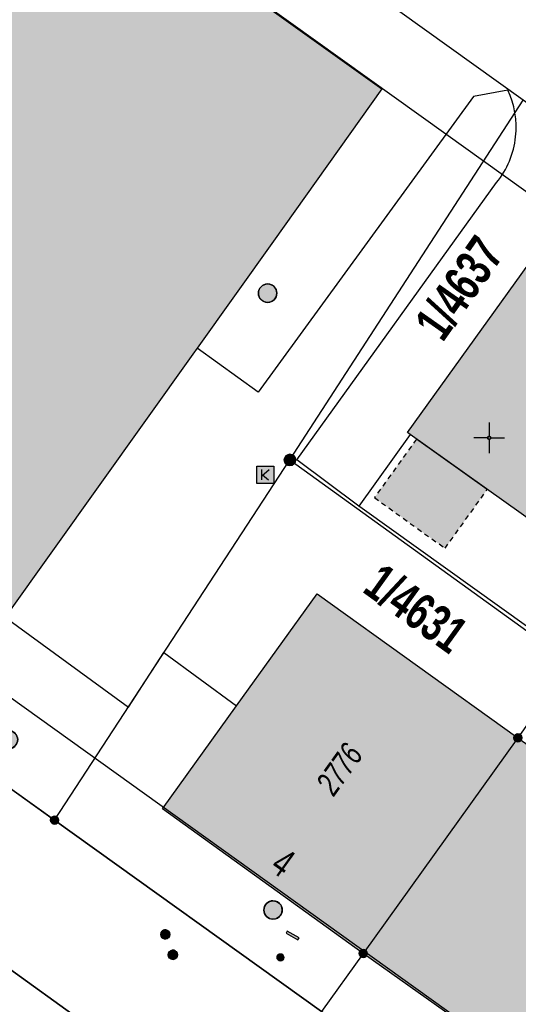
# Model space of a CAD drawing. Header units: metres. Extents: x 2695560 to 2696939, y 1260491 to 1262050.
# Tile 841 of 1005: x 2696207 to 2696227, y 1261527 to 1261567. Entities that reach past the tile are written whole.
import ezdxf

# ---------------------------------------------------------------- set-up
doc = ezdxf.new("R2010")
doc.units = ezdxf.units.M
doc.linetypes.add('AUSGEZOGEN', pattern=[0])
doc.linetypes.add('VERDECKT2_S2', pattern=[0.36, 0.2, -0.16])
for name, color, linetype in [('XR$1$AV_Flächen (EO)', 7, 'AUSGEZOGEN'), ('XR$1$AV_Gebäudeflächen (BB)', 7, 'AUSGEZOGEN'), ('XR$1$AV_Gebäudeflächen (EO)', 7, 'AUSGEZOGEN'), ('XR$1$AV_Grenzpunkte', 7, 'AUSGEZOGEN'), ('XR$1$AV_Grundstück-Nr.', 7, 'AUSGEZOGEN'), ('XR$1$AV_Haus-Nr.', 7, 'AUSGEZOGEN'), ('XR$1$AV_Koordinatennetzpunkte', 7, 'AUSGEZOGEN'), ('XR$1$AV_Linien (BB)', 7, 'AUSGEZOGEN'), ('XR$1$AV_Versicherung-Nr.', 7, 'AUSGEZOGEN'), ('XR$1$AW_LK_Schachtdeckel', 24, 'AUSGEZOGEN'), ('XR$1$EW_LK_Knoten', 1, 'AUSGEZOGEN'), ('XR$1$GA_LK_Absperrarmatur', 32, 'AUSGEZOGEN'), ('XR$1$Liegenschaftsgrenzen', 7, 'AUSGEZOGEN'), ('XR$1$PFAV', 255, 'AUSGEZOGEN'), ('XR$1$PFAW', 255, 'AUSGEZOGEN'), ('XR$1$PFGA', 255, 'AUSGEZOGEN'), ('XR$1$PFWA', 255, 'AUSGEZOGEN'), ('XR$1$PFWFM', 255, 'AUSGEZOGEN'), ('XR$1$RAEW', 8, 'AUSGEZOGEN'), ('XR$1$RP_Abstandslinie', 7, 'AUSGEZOGEN'), ('XR$1$TV_LK_KNOTEN', 92, 'AUSGEZOGEN'), ('XR$1$WA_LK_Absperrarmatur', 171, 'AUSGEZOGEN')]:
    doc.layers.add(name, color=color, linetype=linetype)
doc.styles.add('ARIAL', font='arial.ttf')

# ---------------------------------------------------------------- blocks, each defined once
blk = doc.blocks.new('COMPLEXOBJECT_729')
at = {"layer": 'XR$1$AV_Linien (BB)', "color": 7, "linetype": 'AUSGEZOGEN', "transparency": 33554687}
for points in [[(6225.754, 11564.163), (6224.354, 11563.905), (6215.585, 11551.855), (6213.105, 11553.657)], [(6219.689, 11547.215), (6217.162, 11549.099), (6225.303, 11560.394)]]:
    blk.add_lwpolyline(points, dxfattribs=at)
for centre, radius, start, end in [((6222.54, 11562.639), 3.558, 353.8924, 25.3738), ((6222.533, 11562.636), 3.563, 321.0051, 353.9384)]:
    blk.add_arc(centre, radius, start, end, dxfattribs=at)
blk = doc.blocks.new('BAV15')
at = {"layer": 'XR$1$PFAV', "transparency": 33554687}
blk.add_hatch(color=7, dxfattribs=at).paths.add_polyline_path([(0.5, 0), (0.49, 0.101), (0.459, 0.197), (0.41, 0.286), (0.344, 0.362), (0.264, 0.424), (0.174, 0.469), (0.076, 0.494), (-0.025, 0.499), (-0.125, 0.484), (-0.22, 0.449), (-0.306, 0.395), (-0.379, 0.326), (-0.437, 0.243), (-0.477, 0.15), (-0.497, 0.051), (-0.497, -0.051), (-0.477, -0.15), (-0.437, -0.243), (-0.379, -0.326), (-0.306, -0.395), (-0.22, -0.449), (-0.125, -0.484), (-0.025, -0.499), (0.076, -0.494), (0.174, -0.469), (0.264, -0.424), (0.344, -0.362), (0.41, -0.286), (0.459, -0.197), (0.49, -0.101)])
at = {"color": 7, "transparency": 33554687}
for start, end in [(90, 270), (270, 90)]:
    blk.add_arc((0, 0), 0.5, start, end, dxfattribs=at)
at = {"layer": 'XR$1$PFAV', "transparency": 33554687}
blk.add_circle((0, 0), 0.5, dxfattribs=at)
blk = doc.blocks.new('BAV2041')
at = {"color": 7, "transparency": 33554687}
for p, q in [((0, 0.5), (0, 0.05)), ((-0.05, 0), (-0.5, 0)), ((0.05, 0), (0.5, 0)), ((0, -0.05), (0, -0.5))]:
    blk.add_line(p, q, dxfattribs=at)
blk.add_circle((0, 0), 0.05, dxfattribs=at)
for start, end in [(90, 270), (270, 90)]:
    blk.add_arc((0, 0), 0.05, start, end, dxfattribs=at)
blk = doc.blocks.new('BAW2082')
at = {"layer": 'XR$1$PFAW', "transparency": 33554687}
blk.add_hatch(color=7, dxfattribs=at).paths.add_polyline_path([(0.509, -0.003), (0.499, 0.098), (0.469, 0.194), (0.42, 0.283), (0.354, 0.359), (0.274, 0.421), (0.183, 0.466), (0.085, 0.491), (-0.016, 0.496), (-0.116, 0.481), (-0.211, 0.446), (-0.297, 0.392), (-0.37, 0.323), (-0.428, 0.24), (-0.468, 0.147), (-0.488, 0.047), (-0.488, -0.054), (-0.468, -0.153), (-0.428, -0.246), (-0.37, -0.329), (-0.297, -0.398), (-0.211, -0.452), (-0.116, -0.487), (-0.016, -0.502), (0.085, -0.497), (0.183, -0.472), (0.274, -0.427), (0.354, -0.366), (0.42, -0.289), (0.469, -0.2), (0.499, -0.104)])
at = {"transparency": 33554687}
for start, end in [(91.1948, 268.8052), (268.8052, 91.1948)]:
    blk.add_arc((0.01, 0), 0.5, start, end, dxfattribs=at)
at = {"layer": 'XR$1$PFAW', "transparency": 33554687}
blk.add_circle((0.009, -0.003), 0.5, dxfattribs=at)
blk = doc.blocks.new('BWA2012')
at = {"layer": 'XR$1$PFWA', "transparency": 33554687}
blk.add_hatch(color=7, dxfattribs=at).paths.add_polyline_path([(0.5, 0), (0.49, 0.1), (0.46, 0.2), (0.41, 0.29), (0.34, 0.36), (0.26, 0.42), (0.17, 0.47), (0.08, 0.49), (-0.03, 0.5), (-0.13, 0.48), (-0.22, 0.45), (-0.31, 0.4), (-0.38, 0.33), (-0.44, 0.24), (-0.48, 0.15), (-0.5, 0.05), (-0.5, -0.05), (-0.48, -0.15), (-0.44, -0.24), (-0.38, -0.33), (-0.31, -0.4), (-0.22, -0.45), (-0.13, -0.48), (-0.03, -0.5), (0.08, -0.49), (0.17, -0.47), (0.26, -0.42), (0.34, -0.36), (0.41, -0.29), (0.46, -0.2), (0.49, -0.1)])
at = {"transparency": 33554687}
blk.add_line((0.35, 0.35), (-0.35, -0.35), dxfattribs=at)
for start, end in [(45, 225), (225, 45)]:
    blk.add_arc((0, 0), 0.5, start, end, dxfattribs=at)
at = {"layer": 'XR$1$PFWA', "transparency": 33554687}
blk.add_circle((0, 0), 0.5, dxfattribs=at)
blk = doc.blocks.new('BGA965')
at = {"layer": 'XR$1$PFGA', "transparency": 33554687}
blk.add_hatch(color=7, dxfattribs=at).paths.add_polyline_path([(0.5, 0), (0.49, 0.1), (0.46, 0.2), (0.41, 0.29), (0.34, 0.36), (0.26, 0.42), (0.17, 0.47), (0.08, 0.49), (-0.03, 0.5), (-0.13, 0.48), (-0.22, 0.45), (-0.31, 0.4), (-0.38, 0.33), (-0.44, 0.24), (-0.48, 0.15), (-0.5, 0.05), (-0.5, -0.05), (-0.48, -0.15), (-0.44, -0.24), (-0.38, -0.33), (-0.31, -0.4), (-0.22, -0.45), (-0.13, -0.48), (-0.03, -0.5), (0.08, -0.49), (0.17, -0.47), (0.26, -0.42), (0.34, -0.36), (0.41, -0.29), (0.46, -0.2), (0.49, -0.1)])
at = {"color": 32, "transparency": 33554687}
blk.add_line((0, 0.5), (0, -0.5), dxfattribs=at)
for start, end in [(90, 270), (270, 90)]:
    blk.add_arc((0, 0), 0.5, start, end, dxfattribs=at)
at = {"layer": 'XR$1$PFGA', "transparency": 33554687}
blk.add_circle((0, 0), 0.5, dxfattribs=at)
blk = doc.blocks.new('BEW957')
at = {"layer": 'XR$1$RAEW', "transparency": 33554687}
blk.add_hatch(color=1, dxfattribs=at).paths.add_polyline_path([(-0.5, 0), (-0.5, -0.05), (-0.49, -0.1), (-0.48, -0.15), (-0.46, -0.2), (-0.44, -0.24), (-0.41, -0.29), (-0.38, -0.33), (-0.34, -0.36), (-0.31, -0.4), (-0.26, -0.42), (-0.22, -0.45), (-0.17, -0.47), (-0.13, -0.48), (-0.08, -0.49), (-0.03, -0.5), (0.03, -0.5), (0.08, -0.49), (0.13, -0.48), (0.17, -0.47), (0.22, -0.45), (0.26, -0.42), (0.31, -0.4), (0.34, -0.36), (0.38, -0.33), (0.41, -0.29), (0.44, -0.24), (0.46, -0.2), (0.48, -0.15), (0.49, -0.1), (0.5, -0.05), (0.5, 0), (0.5, 0.05), (0.49, 0.1), (0.48, 0.15), (0.46, 0.2), (0.44, 0.24), (0.41, 0.29), (0.38, 0.33), (0.34, 0.36), (0.31, 0.4), (0.26, 0.42), (0.22, 0.45), (0.17, 0.47), (0.13, 0.48), (0.08, 0.49), (0.03, 0.5), (-0.03, 0.5), (-0.08, 0.49), (-0.13, 0.48), (-0.17, 0.47), (-0.22, 0.45), (-0.26, 0.42), (-0.31, 0.4), (-0.34, 0.36), (-0.38, 0.33), (-0.41, 0.29), (-0.44, 0.24), (-0.46, 0.2), (-0.48, 0.15), (-0.49, 0.1), (-0.5, 0.05)])
at = {"color": 1, "transparency": 33554687}
for start, end in [(90, 180), (180, 270), (0, 90), (270, 0)]:
    blk.add_arc((0, 0), 0.5, start, end, dxfattribs=at)
at = {"layer": 'XR$1$RAEW', "color": 1, "transparency": 33554687}
blk.add_circle((0, 0), 0.5, dxfattribs=at)
blk = doc.blocks.new('BEWG5')
at = {"transparency": 33554687}
blk.add_hatch(color=1, dxfattribs=at).paths.add_polyline_path([(-0.083375, -0.5), (0.083375, -0.5), (0.083375, 0.5), (-0.083375, 0.5)])
at = {"color": 1, "transparency": 33554687}
blk.add_lwpolyline([(-0.083375, -0.5), (0.083375, -0.5), (0.083375, 0.5), (-0.083375, 0.5), (-0.083375, -0.5)], close=True, dxfattribs=at)
blk = doc.blocks.new('BTV1')
at = {"layer": 'XR$1$PFWFM', "transparency": 33554687}
blk.add_hatch(color=7, dxfattribs=at).paths.add_polyline_path([(-0.5, 0.5), (-0.5, -0.5), (0.5, -0.5), (0.5, 0.5)])
at = {"color": 92, "transparency": 33554687}
for p, q in [((-0.219, 0.321), (-0.219, -0.298)), ((-0.208, -0.05), (0.23, 0.31)), ((-0.159, 0.001), (0.192, -0.283))]:
    blk.add_line(p, q, dxfattribs=at)
blk.add_polyline3d([(-0.5, 0.5, 0.993), (0.5, 0.5, 0.993), (0.5, -0.5, 0.993), (-0.5, -0.5, 0.993)], close=True, dxfattribs=at)

msp = doc.modelspace()

# ---------------------------------------------------------------- hatches: boundary and pattern name
at = {"layer": 'XR$1$AV_Gebäudeflächen (BB)', "true_color": 0xd2d2d2, "transparency": 33554687}
for points in [[(2696184.695, 1261577.04), (2696199.775, 1261566.257), (2696190.733, 1261553.611), (2696189.291, 1261551.594), (2696204.819, 1261540.49), (2696206.253, 1261542.501), (2696213.895, 1261553.215), (2696214.075, 1261553.467), (2696217.176, 1261557.814), (2696221.601, 1261564.018), (2696206.101, 1261575.104), (2696205.019, 1261573.591), (2696189.843, 1261584.445), (2696184.598, 1261577.109)], [(2696229.61, 1261545.05), (2696235.89, 1261553.82), (2696228.941, 1261558.781), (2696222.642, 1261550.022), (2696222.756, 1261549.941)], [(2696215.677, 1261538.897), (2696212.655, 1261534.702), (2696220.837, 1261528.813), (2696227.14, 1261537.59), (2696218.96, 1261543.455)], [(2696227.14, 1261537.59), (2696220.837, 1261528.813), (2696231.951, 1261520.939), (2696235.083, 1261521.155), (2696241.17, 1261527.03), (2696233.64, 1261532.4), (2696233.39, 1261533.12)]]:
    msp.add_hatch(color=254, dxfattribs=at).paths.add_polyline_path(points)
at = {"layer": 'XR$1$AV_Gebäudeflächen (EO)', "true_color": 0xebebeb, "transparency": 33554687}
msp.add_hatch(color=7, dxfattribs=at).paths.add_polyline_path([(2696223.008, 1261549.76), (2696221.291, 1261547.373), (2696224.17, 1261545.312), (2696225.886, 1261547.699)])

# ---------------------------------------------------------------- linework, layer by layer
at = {"layer": 'XR$1$AV_Flächen (EO)', "color": 7, "linetype": 'AUSGEZOGEN', "transparency": 33554687}
msp.add_line((2696225.886, 1261547.699), (2696223.008, 1261549.76), dxfattribs=at)
at = {"layer": 'XR$1$AV_Flächen (EO)', "color": 7, "linetype": 'VERDECKT2_S2', "transparency": 33554687}
msp.add_lwpolyline([(2696223.008, 1261549.76), (2696221.291, 1261547.373), (2696224.17, 1261545.312), (2696225.886, 1261547.699)], dxfattribs=at)
at = {"layer": 'XR$1$AV_Linien (BB)', "color": 7, "linetype": 'AUSGEZOGEN', "transparency": 33554687}
for p, q in [((2696222.756, 1261549.941), (2696220.659, 1261547.025)), ((2696229.61, 1261545.05), (2696222.756, 1261549.941)), ((2696227.14, 1261537.59), (2696220.837, 1261528.813)), ((2696227.14, 1261537.59), (2696233.39, 1261533.12)), ((2696216.48, 1261520.95), (2696204.96, 1261529.24))]:
    msp.add_line(p, q, dxfattribs=at)
for points in [[(2696237.66, 1261556.25), (2696227.36, 1261563.56), (2696202.4, 1261581.43), (2696188.15, 1261591.68), (2696176.582, 1261599.99)], [(2696184.695, 1261577.04), (2696184.598, 1261577.109), (2696189.843, 1261584.445), (2696205.019, 1261573.591), (2696206.101, 1261575.104), (2696221.601, 1261564.018), (2696217.176, 1261557.814), (2696214.075, 1261553.467)], [(2696222.756, 1261549.941), (2696222.642, 1261550.022), (2696228.941, 1261558.781), (2696235.89, 1261553.82)], [(2696214.075, 1261553.467), (2696213.895, 1261553.215), (2696206.253, 1261542.501)], [(2696229.07, 1261519.39), (2696219.14, 1261526.45), (2696208.26, 1261534.24), (2696183.222, 1261552.154)], [(2696229.61, 1261545.05), (2696227.584, 1261542.074), (2696220.79, 1261546.928), (2696220.659, 1261547.025)], [(2696215.677, 1261538.897), (2696218.96, 1261543.455), (2696227.14, 1261537.59)], [(2696206.253, 1261542.501), (2696211.269, 1261538.844), (2696212.719, 1261541.062), (2696215.677, 1261538.897)], [(2696220.837, 1261528.813), (2696212.655, 1261534.702), (2696215.677, 1261538.897)], [(2696241.17, 1261527.03), (2696235.083, 1261521.155), (2696231.951, 1261520.939), (2696220.837, 1261528.813)]]:
    msp.add_lwpolyline(points, dxfattribs=at)
at = {"layer": 'XR$1$Liegenschaftsgrenzen', "color": 7, "linetype": 'AUSGEZOGEN', "transparency": 33554687}
for p, q in [((2696217.85, 1261548.91), (2696227.36, 1261563.56)), ((2696182.04, 1261553), (2696208.26, 1261534.24)), ((2696208.26, 1261534.24), (2696217.85, 1261548.91)), ((2696217.85, 1261548.91), (2696227.5, 1261541.95)), ((2696208.26, 1261534.24), (2696219.14, 1261526.45)), ((2696204.96, 1261529.24), (2696216.48, 1261520.95))]:
    msp.add_line(p, q, dxfattribs=at)
for points in [[(2696227.36, 1261563.56), (2696202.4, 1261581.43), (2696188.15, 1261591.68)], [(2696229.29, 1261540.64), (2696227.14, 1261537.59), (2696220.837, 1261528.813), (2696219.14, 1261526.45)]]:
    msp.add_lwpolyline(points, dxfattribs=at)
at = {"layer": 'XR$1$RP_Abstandslinie', "color": 7, "linetype": 'AUSGEZOGEN', "transparency": 33554687}
for points in [[(2696252.21, 1261542.11), (2696224.2, 1261562.17), (2696194.52, 1261583.42), (2696164.99, 1261604.56)], [(2696149.96, 1261579.73), (2696176.72, 1261560.55), (2696202.73, 1261541.91), (2696231.01, 1261521.64)]]:
    msp.add_lwpolyline(points, dxfattribs=at)

# ---------------------------------------------------------------- block references
at = {"layer": 'XR$1$AV_Grenzpunkte', "color": 7, "linetype": 'AUSGEZOGEN', "lineweight": -3, "transparency": 33554687}
for p, xscale, yscale in [((2696217.85, 1261548.91), 0.4549999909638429, 0.4549999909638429), ((2696227.14, 1261537.59), 0.3249999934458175, 0.3249999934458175), ((2696208.26, 1261534.24), 0.3249999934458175, 0.3249999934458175), ((2696220.837, 1261528.813), 0.3249999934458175, 0.3249999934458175)]:
    msp.add_blockref('BAV15', p, dxfattribs=dict(at, xscale=xscale, yscale=yscale))
at = {"layer": 'XR$1$AV_Koordinatennetzpunkte', "color": 7, "linetype": 'AUSGEZOGEN', "lineweight": -3, "transparency": 33554687, "xscale": 1.25, "yscale": 1.25}
msp.add_blockref('BAV2041', (2696225.97, 1261549.81), dxfattribs=at)
at = {"layer": 'XR$1$AV_Linien (BB)', "color": 7, "linetype": 'AUSGEZOGEN', "lineweight": -3, "transparency": 33554687}
msp.add_blockref('COMPLEXOBJECT_729', (2690000.97, 1249999.81), dxfattribs=at)
at = {"layer": 'XR$1$AW_LK_Schachtdeckel', "color": 24, "linetype": 'AUSGEZOGEN', "lineweight": -3, "transparency": 33554687, "xscale": 0.7499999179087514, "yscale": 0.7499999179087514}
for p in [(2696216.935, 1261555.702), (2696217.157, 1261530.582)]:
    msp.add_blockref('BAW2082', p, dxfattribs=at)
at = {"layer": 'XR$1$AW_LK_Schachtdeckel', "color": 24, "linetype": 'AUSGEZOGEN', "lineweight": -3, "transparency": 33554687, "xscale": 0.7499999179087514, "yscale": 0.7499999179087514, "rotation": 236.390243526}
msp.add_blockref('BAW2082', (2696206.388, 1261537.522), dxfattribs=at)
at = {"layer": 'XR$1$EW_LK_Knoten', "color": 1, "linetype": 'AUSGEZOGEN', "lineweight": -3, "transparency": 33554687, "xscale": 0.5499999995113, "yscale": 0.5499999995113, "rotation": 240.8553}
msp.add_blockref('BEWG5', (2696217.958, 1261529.539), dxfattribs=at)
at = {"layer": 'XR$1$EW_LK_Knoten', "color": 1, "linetype": 'AUSGEZOGEN', "lineweight": -3, "transparency": 33554687, "xscale": 0.2749999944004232, "yscale": 0.2749999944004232}
msp.add_blockref('BEW957', (2696217.463, 1261528.651), dxfattribs=at)
at = {"layer": 'XR$1$GA_LK_Absperrarmatur', "color": 32, "linetype": 'AUSGEZOGEN', "lineweight": -3, "transparency": 33554687, "xscale": 0.3749999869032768, "yscale": 0.3749999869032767, "rotation": 53.6634}
msp.add_blockref('BGA965', (2696212.772, 1261529.586), dxfattribs=at)
at = {"layer": 'XR$1$TV_LK_KNOTEN', "color": 92, "linetype": 'AUSGEZOGEN', "lineweight": -3, "transparency": 33554687, "xscale": 0.7000000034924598, "yscale": 0.7000000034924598}
msp.add_blockref('BTV1', (2696216.846, 1261548.301), dxfattribs=at)
at = {"layer": 'XR$1$WA_LK_Absperrarmatur', "color": 171, "linetype": 'AUSGEZOGEN', "lineweight": -3, "transparency": 33554687, "xscale": 0.3749999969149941, "yscale": 0.3749999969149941, "rotation": 54.388746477}
msp.add_blockref('BWA2012', (2696213.08, 1261528.756), dxfattribs=at)

# ---------------------------------------------------------------- texts
at = {"layer": 'XR$1$AV_Grundstück-Nr.', "color": 7, "transparency": 33554687, "char_height": 1.48491, "attachment_point": 5, "style": 'ARIAL'}
for s, insert, width, rotation in [('\\A1;{\\fArial|i0|b1;\\H1.484908;\\W0.700000;\\C7;1/4637}\\P', (2696224.762, 1261555.899), 4.98214, 54.9144), ('\\A1;{\\fArial|i0|b1;\\H1.484908;\\W0.700000;\\C7;1/4631}\\P', (2696222.979, 1261542.849), 4.97324, 324.1998)]:
    msp.add_mtext(s, dxfattribs=dict(at, insert=insert, width=width, rotation=rotation))
at = {"layer": 'XR$1$AV_Haus-Nr.', "color": 7, "transparency": 33554687, "insert": (2696217.237, 1261532.04), "char_height": 1.1621, "width": 1.02516, "attachment_point": 8, "rotation": 324.2556, "style": 'ARIAL'}
msp.add_mtext('\\W0.68;4', dxfattribs=at)
at = {"layer": 'XR$1$AV_Versicherung-Nr.', "color": 7, "transparency": 33554687, "insert": (2696219.869, 1261536.316), "char_height": 0.96842, "width": 2.46457, "attachment_point": 5, "rotation": 54.3168, "style": 'ARIAL'}
msp.add_mtext('\\A1;{\\fArial|i1|b0;\\H0.968418;\\W0.700000;\\C7;2776}\\P', dxfattribs=at)

doc.saveas('drawing.dxf')
